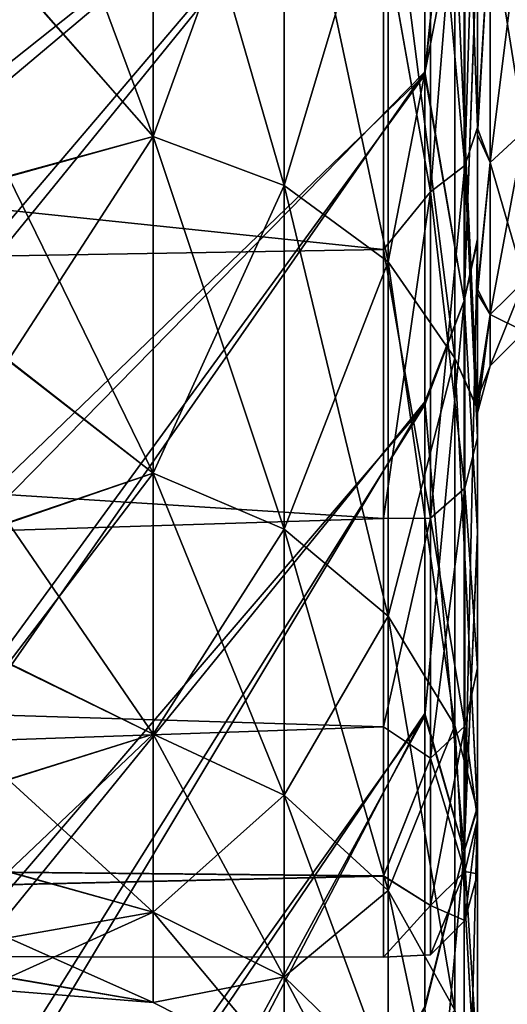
# Model space of a CAD drawing. Header units: metres. Extents: x -62 to 300, y -109 to 109.
# Tile 401 of 656: x -52.2 to -50.64, y 65.71 to 68.86. Entities that reach past the tile are written whole.
import ezdxf

# ---------------------------------------------------------------- set-up
doc = ezdxf.new("R2010")
doc.units = ezdxf.units.M
doc.layers.add('solid_500635', color=7, linetype='CONTINUOUS')

msp = doc.modelspace()

# ---------------------------------------------------------------- linework, layer by layer
at = {"layer": 'solid_500635'}
for points in [[(-56.086498, 67.325333, -35.929504), (-50.90826, 72.046379, -22.490673), (-50.90826, 70.913841, -22.13014)], [(-56.086498, 67.325333, -35.929504), (-56.086498, 69.140022, -36.434109), (-50.90826, 72.046379, -22.490673)], [(-56.086498, 67.517014, 21.649206), (-50.90826, 70.904594, 7.787398), (-50.90826, 72.03804, 8.148946)], [(-56.086498, 69.296036, 22.132427), (-56.086498, 67.517014, 21.649206), (-50.90826, 72.03804, 8.148946)], [(-56.086498, 65.424026, -35.265682), (-50.90826, 70.913841, -22.13014), (-50.90826, 69.785744, -21.674528)], [(-56.086498, 65.424026, -35.265682), (-56.086498, 67.325333, -35.929504), (-50.90826, 70.913841, -22.13014)], [(-56.086498, 65.656136, 21.01502), (-50.90826, 69.776131, 7.330796), (-50.90826, 70.904594, 7.787398)], [(-56.086498, 67.517014, 21.649206), (-56.086498, 65.656136, 21.01502), (-50.90826, 70.904594, 7.787398)], [(-50.78194, 69.890541, 6.865045), (-50.90826, 69.776131, 7.330796), (-50.90826, 68.681358, 6.786714)], [(-50.78194, 69.890541, 6.865045), (-50.90826, 68.681358, 6.786714), (-50.78194, 67.958427, 5.810031)], [(-50.78194, 69.890541, -21.204456), (-50.90826, 68.69088, -21.131321), (-50.90826, 69.785744, -21.674528)], [(-50.78194, 67.958427, -20.149441), (-50.90826, 68.69088, -21.131321), (-50.78194, 69.890541, -21.204456)], [(-50.78194, 67.958427, -20.149441), (-50.78194, 69.890541, -21.204456), (-50.739399, 69.151047, -20.290335)], [(-50.78194, 69.890541, 6.865045), (-50.78194, 67.958427, 5.810031), (-50.739399, 69.14254, 5.946307)], [(-56.086498, 63.406414, -34.398842), (-50.90826, 69.785744, -21.674528), (-50.90826, 68.69088, -21.131321)], [(-56.086498, 63.406414, -34.398842), (-56.086498, 65.424026, -35.265682), (-50.90826, 69.785744, -21.674528)], [(-56.086498, 63.684021, 20.189161), (-50.90826, 68.681358, 6.786714), (-50.90826, 69.776131, 7.330796)], [(-56.086498, 65.656136, 21.01502), (-56.086498, 63.684021, 20.189161), (-50.90826, 69.776131, 7.330796)], [(-51.775875, 68.4841, -14.364749), (-51.775875, 69.774963, -15.553073), (-52.239399, 69.010689, -14.796532)], [(-51.775875, 69.774963, 1.213662), (-51.775875, 68.4841, 0.025338), (-52.239399, 69.734337, 1.088297)], [(-51.357342, 69.643929, -15.721425), (-51.775875, 69.774963, -15.553073), (-51.775875, 68.4841, -14.364749)], [(-51.357342, 68.327141, 0.169827), (-51.775875, 68.4841, 0.025338), (-51.775875, 69.774963, 1.213662)], [(-51.357342, 69.643929, 1.382014), (-51.357342, 68.327141, 0.169827), (-51.775875, 69.774963, 1.213662)], [(-51.775875, 68.4841, 0.025338), (-52.239399, 69.013672, 0.459969), (-52.239399, 69.734337, 1.088297)], [(-50.779594, 69.663216, -15.079114), (-50.739399, 69.726334, -14.936143), (-50.739399, 68.512886, -13.718863)], [(-50.779594, 68.390594, -0.532924), (-50.739399, 68.512276, -0.621274), (-50.739399, 69.725395, 0.595937)], [(-50.779594, 68.390594, -0.532924), (-50.739399, 69.725395, 0.595937), (-50.779594, 69.663216, 0.739703)], [(-50.739399, 68.512886, -13.718863), (-50.739399, 69.726334, -14.936143), (-50.739399, 69.066383, -12.004003)], [(-50.739399, 69.725395, 0.595937), (-50.739399, 68.512276, -0.621274), (-50.739399, 69.09285, -2.296066)], [(-50.779594, 69.663216, 0.739703), (-50.889538, 69.592583, 0.823881), (-50.889538, 68.306412, -0.46229)], [(-50.779594, 68.390594, -0.532924), (-50.779594, 69.663216, 0.739703), (-50.889538, 68.306412, -0.46229)], [(-50.779594, 69.663216, -15.079114), (-50.779594, 68.390594, -13.806487), (-50.889538, 69.592583, -15.163292)], [(-50.779594, 69.663216, -15.079114), (-50.739399, 68.512886, -13.718863), (-50.779594, 68.390594, -13.806487)], [(-51.357342, 68.327141, -14.509237), (-51.357342, 69.643929, -15.721425), (-51.775875, 68.4841, -14.364749)], [(-51.025322, 69.439804, -15.983683), (-51.357342, 69.643929, -15.721425), (-51.357342, 68.327141, -14.509237)], [(-51.025322, 68.082634, 0.39491), (-51.357342, 68.327141, 0.169827), (-51.357342, 69.643929, 1.382014)], [(-51.025322, 69.439804, 1.644272), (-51.025322, 68.082634, 0.39491), (-51.357342, 69.643929, 1.382014)], [(-50.889538, 68.306412, -0.46229), (-50.889538, 69.592583, 0.823881), (-51.039402, 69.153084, 0.488442)], [(-50.889538, 69.592583, -15.163292), (-50.889538, 68.306412, -13.877121), (-51.039402, 69.153946, -14.828657)], [(-50.779594, 68.390594, -13.806487), (-50.889538, 68.306412, -13.877121), (-50.889538, 69.592583, -15.163292)], [(-51.025322, 68.082634, -14.734321), (-51.025322, 69.439804, -15.983683), (-51.357342, 68.327141, -14.509237)], [(-50.812378, 69.182617, -16.314123), (-51.025322, 69.439804, -15.983683), (-51.025322, 68.082634, -14.734321)], [(-50.812378, 67.774567, 0.678511), (-51.025322, 68.082634, 0.39491), (-51.025322, 69.439804, 1.644272)], [(-50.812378, 69.182617, 1.974713), (-50.812378, 67.774567, 0.678511), (-51.025322, 69.439804, 1.644272)], [(-50.589264, 69.282303, -2.480629), (-50.699207, 69.190933, -2.41958), (-50.699207, 68.400833, -3.897762)], [(-50.589264, 68.50235, -3.939814), (-50.589264, 69.282303, -2.480629), (-50.699207, 68.400833, -3.897762)], [(-50.589264, 69.282303, -11.858782), (-50.589264, 68.50235, -10.399597), (-50.699207, 69.190933, -11.919831)], [(-51.039402, 68.12265, -13.716196), (-61.739399, 67.940468, -13.481859), (-61.739399, 69.242676, -14.910357)], [(-51.039402, 69.153946, -14.828657), (-51.039402, 68.12265, -13.716196), (-61.739399, 69.242676, -14.910357)], [(-51.039402, 69.153084, 0.488442), (-61.739399, 69.242676, 0.570947), (-61.739399, 67.940468, -0.857552)], [(-50.812378, 67.774567, -15.017922), (-50.812378, 69.182617, -16.314123), (-51.025322, 68.082634, -14.734321)], [(-50.812378, 69.182617, 1.974713), (-50.739399, 69.168243, 2.5432), (-50.739399, 67.613731, 1.182016)], [(-50.812378, 69.182617, 1.974713), (-50.739399, 67.613731, 1.182016), (-50.812378, 67.774567, 0.678511)], [(-50.812378, 69.182617, -16.314123), (-50.739399, 67.610634, -15.518202), (-50.739399, 69.16449, -16.879852)], [(-50.812378, 67.774567, -15.017922), (-50.739399, 67.610634, -15.518202), (-50.812378, 69.182617, -16.314123)], [(-50.699207, 69.190933, -2.41958), (-50.739399, 69.09285, -2.296066), (-50.739399, 68.510315, -3.295814)], [(-50.699207, 68.400833, -3.897762), (-50.699207, 69.190933, -2.41958), (-50.739399, 68.510315, -3.295814)], [(-50.699207, 69.190933, -11.919831), (-50.739399, 68.488945, -11.00033), (-50.739399, 69.066383, -12.004003)], [(-50.699207, 69.190933, -11.919831), (-50.699207, 68.400833, -10.441648), (-50.739399, 68.488945, -11.00033)], [(-50.589264, 68.50235, -10.399597), (-50.699207, 68.400833, -10.441648), (-50.699207, 69.190933, -11.919831)], [(-51.039402, 68.12207, -0.623939), (-51.039402, 69.153084, 0.488442), (-61.739399, 67.940468, -0.857552)], [(-50.889538, 68.306412, -13.877121), (-51.039402, 68.12265, -13.716196), (-51.039402, 69.153946, -14.828657)], [(-50.889538, 68.306412, -0.46229), (-51.039402, 69.153084, 0.488442), (-51.039402, 68.12207, -0.623939)], [(-50.78194, 67.958427, -20.149441), (-50.739399, 69.151047, -20.290335), (-50.739399, 68.156769, -19.698101)], [(-50.739399, 69.168243, 2.5432), (-50.739399, 69.14254, 5.946307), (-50.739399, 68.148689, 5.353438)], [(-50.739399, 67.613731, 1.182016), (-50.739399, 69.168243, 2.5432), (-50.739399, 68.148689, 5.353438)], [(-50.739399, 69.16449, -16.879852), (-50.739399, 67.610634, -15.518202), (-50.739399, 69.151047, -20.290335)], [(-50.739399, 67.610634, -15.518202), (-50.739399, 68.156769, -19.698101), (-50.739399, 69.151047, -20.290335)], [(-50.78194, 67.958427, 5.810031), (-50.739399, 68.148689, 5.353438), (-50.739399, 69.14254, 5.946307)], [(-50.739399, 68.512276, -0.621274), (-50.739399, 68.510315, -3.295814), (-50.739399, 69.09285, -2.296066)], [(-50.739399, 68.512886, -13.718863), (-50.739399, 69.066383, -12.004003), (-50.739399, 68.488945, -11.00033)], [(-51.775875, 68.4841, 0.025338), (-52.239399, 68.357407, -0.225811), (-52.239399, 69.013672, 0.459969)], [(-51.775875, 68.4841, -14.364749), (-52.239399, 69.010689, -14.796532), (-52.239399, 68.354736, -14.11055)], [(-56.086498, 61.254299, -33.271381), (-50.90826, 68.69088, -21.131321), (-50.90826, 67.634804, -20.501614)], [(-56.086498, 61.254299, -33.271381), (-56.086498, 63.406414, -34.398842), (-50.90826, 68.69088, -21.131321)], [(-56.086498, 61.581062, 19.117617), (-50.90826, 67.625748, 6.156311), (-50.90826, 68.681358, 6.786714)], [(-56.086498, 63.684021, 20.189161), (-56.086498, 61.581062, 19.117617), (-50.90826, 68.681358, 6.786714)], [(-50.78194, 67.958427, -20.149441), (-50.90826, 67.634804, -20.501614), (-50.90826, 68.69088, -21.131321)], [(-50.78194, 67.958427, 5.810031), (-50.90826, 68.681358, 6.786714), (-50.90826, 67.625748, 6.156311)], [(-50.779594, 68.390594, -13.806487), (-50.739399, 68.512886, -13.718863), (-50.739399, 67.520798, -12.31327)], [(-50.779594, 68.390594, -0.532924), (-50.739399, 67.520309, -2.026981), (-50.739399, 68.512276, -0.621274)], [(-50.739399, 68.512886, -13.718863), (-50.739399, 67.981407, -9.719349), (-50.739399, 67.646057, -8.056617)], [(-50.739399, 67.520798, -12.31327), (-50.739399, 68.512886, -13.718863), (-50.739399, 67.646057, -8.056617)], [(-50.739399, 68.512886, -13.718863), (-50.739399, 68.488945, -11.00033), (-50.739399, 67.981407, -9.719349)], [(-50.739399, 68.512276, -0.621274), (-50.739399, 67.520309, -2.026981), (-50.739399, 68.510315, -3.295814)], [(-50.739399, 67.520309, -2.026981), (-50.739399, 67.996849, -4.570107), (-50.739399, 68.510315, -3.295814)], [(-50.699207, 68.400833, -3.897762), (-50.739399, 68.510315, -3.295814), (-50.739399, 67.996849, -4.570107)], [(-50.699207, 68.400833, -10.441648), (-50.739399, 67.981407, -9.719349), (-50.739399, 68.488945, -11.00033)], [(-50.589264, 68.50235, -3.939814), (-50.699207, 68.400833, -3.897762), (-50.699207, 67.914284, -5.501683)], [(-50.589264, 68.022064, -5.523121), (-50.589264, 68.50235, -3.939814), (-50.699207, 67.914284, -5.501683)], [(-50.589264, 68.50235, -10.399597), (-50.589264, 68.022064, -8.81629), (-50.699207, 68.400833, -10.441648)], [(-51.775875, 68.4841, -14.364749), (-52.239399, 68.354736, -14.11055), (-52.239399, 67.766876, -13.373601)], [(-51.775875, 67.406433, -12.980163), (-51.775875, 68.4841, -14.364749), (-52.239399, 67.766876, -13.373601)], [(-51.775875, 68.4841, 0.025338), (-51.775875, 67.406433, -1.359248), (-52.239399, 68.357407, -0.225811)], [(-51.357342, 68.327141, -14.509237), (-51.775875, 68.4841, -14.364749), (-51.775875, 67.406433, -12.980163)], [(-51.357342, 67.227837, -1.242564), (-51.775875, 67.406433, -1.359248), (-51.775875, 68.4841, 0.025338)], [(-51.357342, 68.327141, 0.169827), (-51.357342, 67.227837, -1.242564), (-51.775875, 68.4841, 0.025338)], [(-50.699207, 67.914284, -5.501683), (-50.699207, 68.400833, -3.897762), (-50.739399, 67.996849, -4.570107)], [(-50.699207, 68.400833, -10.441648), (-50.699207, 67.914284, -8.837728), (-50.739399, 67.981407, -9.719349)], [(-50.589264, 68.022064, -8.81629), (-50.699207, 67.914284, -8.837728), (-50.699207, 68.400833, -10.441648)], [(-50.779594, 68.390594, -0.532924), (-50.889538, 68.306412, -0.46229), (-50.889538, 67.263123, -1.952262)], [(-50.779594, 67.358292, -2.007206), (-50.779594, 68.390594, -0.532924), (-50.889538, 67.263123, -1.952262)], [(-50.779594, 68.390594, -13.806487), (-50.779594, 67.358292, -12.332206), (-50.889538, 68.306412, -13.877121)], [(-50.779594, 68.390594, -13.806487), (-50.739399, 67.520798, -12.31327), (-50.779594, 67.358292, -12.332206)], [(-50.779594, 67.358292, -2.007206), (-50.739399, 67.520309, -2.026981), (-50.779594, 68.390594, -0.532924)], [(-51.775875, 67.406433, -1.359248), (-52.239399, 67.769234, -0.962566), (-52.239399, 68.357407, -0.225811)], [(-51.357342, 67.227837, -13.096847), (-51.357342, 68.327141, -14.509237), (-51.775875, 67.406433, -12.980163)], [(-51.025322, 68.082634, -14.734321), (-51.357342, 68.327141, -14.509237), (-51.357342, 67.227837, -13.096847)], [(-51.025322, 66.949615, -1.060795), (-51.357342, 67.227837, -1.242564), (-51.357342, 68.327141, 0.169827)], [(-51.025322, 68.082634, 0.39491), (-51.025322, 66.949615, -1.060795), (-51.357342, 68.327141, 0.169827)], [(-50.889538, 68.306412, -0.46229), (-51.039402, 68.12207, -0.623939), (-51.039402, 67.261414, -1.875403)], [(-50.889538, 67.263123, -1.952262), (-50.889538, 68.306412, -0.46229), (-51.039402, 67.261414, -1.875403)], [(-50.889538, 68.306412, -13.877121), (-50.889538, 67.263123, -12.387149), (-51.039402, 68.12265, -13.716196)], [(-50.779594, 67.358292, -12.332206), (-50.889538, 67.263123, -12.387149), (-50.889538, 68.306412, -13.877121)], [(-50.78194, 67.958427, -20.149441), (-50.739399, 68.156769, -19.698101), (-50.739399, 67.220512, -19.037939)], [(-50.78194, 66.196129, 4.490787), (-50.739399, 67.212921, 4.692725), (-50.739399, 68.148689, 5.353438)], [(-50.78194, 67.958427, 5.810031), (-50.78194, 66.196129, 4.490787), (-50.739399, 68.148689, 5.353438)], [(-50.739399, 67.610634, -15.518202), (-50.739399, 67.220512, -19.037939), (-50.739399, 68.156769, -19.698101)], [(-50.739399, 67.613731, 1.182016), (-50.739399, 68.148689, 5.353438), (-50.739399, 67.212921, 4.692725)], [(-51.039402, 68.12265, -13.716196), (-51.039402, 67.261917, -12.464859), (-61.739399, 67.940468, -13.481859)], [(-51.039402, 67.261414, -1.875403), (-51.039402, 68.12207, -0.623939), (-61.739399, 67.940468, -0.857552)], [(-50.889538, 67.263123, -12.387149), (-51.039402, 67.261917, -12.464859), (-51.039402, 68.12265, -13.716196)], [(-51.025322, 66.949615, -13.278616), (-51.025322, 68.082634, -14.734321), (-51.357342, 67.227837, -13.096847)], [(-50.812378, 67.774567, -15.017922), (-51.025322, 68.082634, -14.734321), (-51.025322, 66.949615, -13.278616)], [(-50.812378, 66.599068, -0.831769), (-51.025322, 66.949615, -1.060795), (-51.025322, 68.082634, 0.39491)], [(-50.812378, 67.774567, 0.678511), (-50.812378, 66.599068, -0.831769), (-51.025322, 68.082634, 0.39491)], [(-50.589264, 68.022064, -5.523121), (-50.699207, 67.914284, -5.501683), (-50.699207, 67.75, -7.169705)], [(-50.589264, 67.859886, -7.169705), (-50.589264, 68.022064, -5.523121), (-50.699207, 67.75, -7.169705)], [(-50.589264, 68.022064, -8.81629), (-50.589264, 67.859886, -7.169705), (-50.699207, 67.914284, -8.837728)], [(-50.739399, 67.520309, -2.026981), (-50.739399, 67.651909, -6.227574), (-50.739399, 67.996849, -4.570107)], [(-50.699207, 67.914284, -5.501683), (-50.739399, 67.996849, -4.570107), (-50.739399, 67.651909, -6.227574)], [(-50.78194, 67.958427, 5.810031), (-50.90826, 67.625748, 6.156311), (-50.90826, 66.628822, 5.451455)], [(-50.78194, 67.958427, 5.810031), (-50.90826, 66.628822, 5.451455), (-50.78194, 66.196129, 4.490787)], [(-50.78194, 66.196129, -18.830198), (-50.90826, 67.634804, -20.501614), (-50.78194, 67.958427, -20.149441)], [(-50.78194, 66.196129, -18.830198), (-50.78194, 67.958427, -20.149441), (-50.739399, 67.220512, -19.037939)], [(-50.699207, 67.914284, -8.837728), (-50.739399, 67.646057, -8.056617), (-50.739399, 67.981407, -9.719349)], [(-51.039402, 67.261917, -12.464859), (-61.739399, 66.923317, -11.839108), (-61.739399, 67.940468, -13.481859)], [(-51.039402, 67.261414, -1.875403), (-61.739399, 67.940468, -0.857552), (-61.739399, 66.923317, -2.500304)], [(-50.699207, 67.914284, -5.501683), (-50.739399, 67.651909, -6.227574), (-50.739399, 67.600044, -7.141768)], [(-50.699207, 67.75, -7.169705), (-50.699207, 67.914284, -5.501683), (-50.739399, 67.600044, -7.141768)], [(-50.699207, 67.914284, -8.837728), (-50.699207, 67.75, -7.169705), (-50.739399, 67.646057, -8.056617)], [(-50.589264, 67.859886, -7.169705), (-50.699207, 67.75, -7.169705), (-50.699207, 67.914284, -8.837728)], [(-51.775875, 67.406433, -1.359248), (-52.239399, 67.24852, -1.749997), (-52.239399, 67.769234, -0.962566)], [(-51.775875, 67.406433, -12.980163), (-52.239399, 67.766876, -13.373601), (-52.239399, 67.24646, -12.58597)], [(-50.812378, 66.599068, -13.507642), (-50.812378, 67.774567, -15.017922), (-51.025322, 66.949615, -13.278616)], [(-50.812378, 67.774567, 0.678511), (-50.739399, 67.613731, 1.182016), (-50.739399, 66.328514, -0.404211)], [(-50.812378, 67.774567, 0.678511), (-50.739399, 66.328514, -0.404211), (-50.812378, 66.599068, -0.831769)], [(-50.812378, 67.774567, -15.017922), (-50.739399, 66.32605, -13.931572), (-50.739399, 67.610634, -15.518202)], [(-50.812378, 66.599068, -13.507642), (-50.739399, 66.32605, -13.931572), (-50.812378, 67.774567, -15.017922)], [(-50.699207, 67.75, -7.169705), (-50.739399, 67.600044, -7.141768), (-50.739399, 67.646057, -8.056617)], [(-50.739399, 67.520309, -2.026981), (-50.739399, 67.600044, -7.141768), (-50.739399, 67.651909, -6.227574)], [(-50.739399, 67.520798, -12.31327), (-50.739399, 67.646057, -8.056617), (-50.739399, 67.600044, -7.141768)], [(-56.086498, 58.995319, -31.831795), (-50.90826, 67.634804, -20.501614), (-50.90826, 66.637329, -19.797382)], [(-56.086498, 58.995319, -31.831795), (-56.086498, 61.254299, -33.271381), (-50.90826, 67.634804, -20.501614)], [(-56.086498, 59.365078, 17.747736), (-50.90826, 66.628822, 5.451455), (-50.90826, 67.625748, 6.156311)], [(-56.086498, 61.581062, 19.117617), (-56.086498, 59.365078, 17.747736), (-50.90826, 67.625748, 6.156311)], [(-50.78194, 66.196129, -18.830198), (-50.90826, 66.637329, -19.797382), (-50.90826, 67.634804, -20.501614)], [(-50.739399, 67.613731, 1.182016), (-50.739399, 67.212921, 4.692725), (-50.739399, 66.332657, 3.963064)], [(-50.739399, 66.328514, -0.404211), (-50.739399, 67.613731, 1.182016), (-50.739399, 66.332657, 3.963064)], [(-50.739399, 67.610634, -15.518202), (-50.739399, 66.32605, -13.931572), (-50.739399, 67.220512, -19.037939)], [(-50.739399, 67.520309, -2.026981), (-50.739399, 67.520798, -12.31327), (-50.739399, 67.600044, -7.141768)], [(-50.779594, 67.358292, -12.332206), (-50.739399, 67.520798, -12.31327), (-50.739399, 66.783371, -10.770313)], [(-50.779594, 67.358292, -2.007206), (-50.739399, 66.782967, -3.570163), (-50.739399, 67.520309, -2.026981)], [(-50.739399, 67.520309, -2.026981), (-50.739399, 66.783371, -10.770313), (-50.739399, 67.520798, -12.31327)], [(-50.739399, 67.520309, -2.026981), (-50.739399, 66.782967, -3.570163), (-50.739399, 66.783371, -10.770313)], [(-51.775875, 67.406433, -12.980163), (-52.239399, 67.24646, -12.58597), (-52.239399, 66.79808, -11.754023)], [(-51.775875, 66.571358, -11.437082), (-51.775875, 67.406433, -12.980163), (-52.239399, 66.79808, -11.754023)], [(-51.775875, 67.406433, -1.359248), (-51.775875, 66.571358, -2.902328), (-52.239399, 67.24852, -1.749997)], [(-51.357342, 67.227837, -13.096847), (-51.775875, 67.406433, -12.980163), (-51.775875, 66.571358, -11.437082)], [(-51.357342, 66.375992, -2.816632), (-51.775875, 66.571358, -2.902328), (-51.775875, 67.406433, -1.359248)], [(-51.357342, 67.227837, -1.242564), (-51.357342, 66.375992, -2.816632), (-51.775875, 67.406433, -1.359248)], [(-50.779594, 67.358292, -2.007206), (-50.889538, 67.263123, -1.952262), (-50.889538, 66.494415, -3.600764)], [(-50.779594, 66.597672, -3.638348), (-50.779594, 67.358292, -2.007206), (-50.889538, 66.494415, -3.600764)], [(-50.779594, 67.358292, -12.332206), (-50.779594, 66.597672, -10.701063), (-50.889538, 67.263123, -12.387149)], [(-50.779594, 67.358292, -12.332206), (-50.739399, 66.783371, -10.770313), (-50.779594, 66.597672, -10.701063)], [(-50.779594, 66.597672, -3.638348), (-50.739399, 66.782967, -3.570163), (-50.779594, 67.358292, -2.007206)], [(-51.039402, 67.261917, -12.464859), (-51.039402, 66.595375, -11.112537), (-61.739399, 66.923317, -11.839108)], [(-51.039402, 66.59494, -3.227957), (-51.039402, 67.261414, -1.875403), (-61.739399, 66.923317, -2.500304)], [(-50.889538, 67.263123, -1.952262), (-51.039402, 67.261414, -1.875403), (-51.039402, 66.59494, -3.227957)], [(-50.889538, 66.494415, -3.600764), (-50.889538, 67.263123, -1.952262), (-51.039402, 66.59494, -3.227957)], [(-50.889538, 67.263123, -12.387149), (-51.039402, 66.595375, -11.112537), (-51.039402, 67.261917, -12.464859)], [(-50.889538, 67.263123, -12.387149), (-50.889538, 66.494415, -10.738647), (-51.039402, 66.595375, -11.112537)], [(-50.779594, 66.597672, -10.701063), (-50.889538, 66.494415, -10.738647), (-50.889538, 67.263123, -12.387149)], [(-51.775875, 66.571358, -2.902328), (-52.239399, 66.799835, -2.581744), (-52.239399, 67.24852, -1.749997)], [(-51.357342, 66.375992, -11.522779), (-51.357342, 67.227837, -13.096847), (-51.775875, 66.571358, -11.437082)], [(-51.025322, 66.949615, -13.278616), (-51.357342, 67.227837, -13.096847), (-51.357342, 66.375992, -11.522779)], [(-51.025322, 66.071648, -2.683135), (-51.357342, 66.375992, -2.816632), (-51.357342, 67.227837, -1.242564)], [(-51.025322, 66.949615, -1.060795), (-51.025322, 66.071648, -2.683135), (-51.357342, 67.227837, -1.242564)], [(-50.78194, 66.196129, -18.830198), (-50.739399, 67.220512, -19.037939), (-50.739399, 66.339668, -18.308744)], [(-50.78194, 66.196129, 4.490787), (-50.739399, 66.332657, 3.963064), (-50.739399, 67.212921, 4.692725)], [(-50.739399, 66.32605, -13.931572), (-50.739399, 66.339668, -18.308744), (-50.739399, 67.220512, -19.037939)], [(-51.025322, 66.071648, -11.656276), (-51.025322, 66.949615, -13.278616), (-51.357342, 66.375992, -11.522779)], [(-50.812378, 66.599068, -13.507642), (-51.025322, 66.949615, -13.278616), (-51.025322, 66.071648, -11.656276)], [(-50.812378, 65.688187, -2.514931), (-51.025322, 66.071648, -2.683135), (-51.025322, 66.949615, -1.060795)], [(-50.812378, 66.599068, -0.831769), (-50.812378, 65.688187, -2.514931), (-51.025322, 66.949615, -1.060795)], [(-51.039402, 66.595375, -11.112537), (-61.739399, 66.225128, -10.036925), (-61.739399, 66.923317, -11.839108)], [(-51.039402, 66.59494, -3.227957), (-61.739399, 66.923317, -2.500304), (-61.739399, 66.225128, -4.302486)], [(-51.775875, 66.571358, -2.902328), (-52.239399, 66.426346, -3.453056), (-52.239399, 66.799835, -2.581744)], [(-51.775875, 66.571358, -11.437082), (-52.239399, 66.79808, -11.754023), (-52.239399, 66.424911, -10.882548)], [(-50.779594, 66.597672, -10.701063), (-50.739399, 66.783371, -10.770313), (-50.739399, 66.299232, -9.044632)], [(-50.779594, 66.597672, -3.638348), (-50.739399, 66.299088, -5.295571), (-50.739399, 66.782967, -3.570163)], [(-50.739399, 66.782967, -3.570163), (-50.739399, 66.299232, -9.044632), (-50.739399, 66.783371, -10.770313)], [(-50.739399, 66.782967, -3.570163), (-50.739399, 66.299088, -5.295571), (-50.739399, 66.299232, -9.044632)], [(-56.086498, 56.712761, -30.060984), (-50.90826, 66.637329, -19.797382), (-50.90826, 65.701569, -19.022917)], [(-56.086498, 56.712761, -30.060984), (-56.086498, 58.995319, -31.831795), (-50.90826, 66.637329, -19.797382)], [(-50.78194, 66.196129, -18.830198), (-50.90826, 65.701569, -19.022917), (-50.90826, 66.637329, -19.797382)], [(-56.086498, 57.101921, 16.048912), (-50.90826, 65.693695, 4.676462), (-50.90826, 66.628822, 5.451455)], [(-56.086498, 59.365078, 17.747736), (-56.086498, 57.101921, 16.048912), (-50.90826, 66.628822, 5.451455)], [(-50.812378, 65.688187, -11.82448), (-50.812378, 66.599068, -13.507642), (-51.025322, 66.071648, -11.656276)], [(-50.78194, 66.196129, 4.490787), (-50.90826, 66.628822, 5.451455), (-50.90826, 65.693695, 4.676462)], [(-50.812378, 66.599068, -0.831769), (-50.739399, 66.328514, -0.404211), (-50.739399, 65.328621, -2.186599)], [(-50.812378, 66.599068, -0.831769), (-50.739399, 65.328621, -2.186599), (-50.812378, 65.688187, -2.514931)], [(-50.812378, 66.599068, -13.507642), (-50.739399, 65.32679, -12.148777), (-50.739399, 66.32605, -13.931572)], [(-50.812378, 65.688187, -11.82448), (-50.739399, 65.32679, -12.148777), (-50.812378, 66.599068, -13.507642)], [(-51.039402, 66.595375, -11.112537), (-51.039402, 66.117821, -9.629162), (-61.739399, 66.225128, -10.036925)], [(-51.039402, 66.117607, -4.711141), (-51.039402, 66.59494, -3.227957), (-61.739399, 66.225128, -4.302486)], [(-51.775875, 66.571358, -11.437082), (-52.239399, 66.424911, -10.882548), (-52.239399, 66.131027, -9.979425)], [(-51.775875, 66.001656, -9.777599), (-51.775875, 66.571358, -11.437082), (-52.239399, 66.131027, -9.979425)], [(-51.775875, 66.571358, -2.902328), (-51.775875, 66.001656, -4.561811), (-52.239399, 66.426346, -3.453056)], [(-51.357342, 66.375992, -11.522779), (-51.775875, 66.571358, -11.437082), (-51.775875, 66.001656, -9.777599)], [(-51.357342, 65.794853, -4.50944), (-51.775875, 66.001656, -4.561811), (-51.775875, 66.571358, -2.902328)], [(-51.357342, 66.375992, -2.816632), (-51.357342, 65.794853, -4.50944), (-51.775875, 66.571358, -2.902328)], [(-50.889538, 66.494415, -10.738647), (-51.039402, 66.117821, -9.629162), (-51.039402, 66.595375, -11.112537)], [(-50.889538, 66.494415, -3.600764), (-51.039402, 66.59494, -3.227957), (-51.039402, 66.117607, -4.711141)], [(-50.779594, 66.597672, -3.638348), (-50.889538, 66.494415, -3.600764), (-50.889538, 66.023643, -5.357707)], [(-50.779594, 66.131859, -5.376788), (-50.779594, 66.597672, -3.638348), (-50.889538, 66.023643, -5.357707)], [(-50.779594, 66.597672, -10.701063), (-50.779594, 66.131859, -8.962623), (-50.889538, 66.494415, -10.738647)], [(-50.779594, 66.597672, -10.701063), (-50.739399, 66.299232, -9.044632), (-50.779594, 66.131859, -8.962623)], [(-50.779594, 66.131859, -5.376788), (-50.739399, 66.299088, -5.295571), (-50.779594, 66.597672, -3.638348)], [(-50.889538, 66.023643, -5.357707), (-50.889538, 66.494415, -3.600764), (-51.039402, 66.117607, -4.711141)], [(-50.889538, 66.494415, -10.738647), (-50.889538, 66.023643, -8.981705), (-51.039402, 66.117821, -9.629162)], [(-50.779594, 66.131859, -8.962623), (-50.889538, 66.023643, -8.981705), (-50.889538, 66.494415, -10.738647)], [(-51.775875, 66.001656, -4.561811), (-52.239399, 66.132118, -4.356052), (-52.239399, 66.426346, -3.453056)], [(-51.357342, 65.794853, -9.82997), (-51.357342, 66.375992, -11.522779), (-51.775875, 66.001656, -9.777599)], [(-51.025322, 66.071648, -11.656276), (-51.357342, 66.375992, -11.522779), (-51.357342, 65.794853, -9.82997)], [(-51.025322, 65.472687, -4.427857), (-51.357342, 65.794853, -4.50944), (-51.357342, 66.375992, -2.816632)], [(-51.025322, 66.071648, -2.683135), (-51.025322, 65.472687, -4.427857), (-51.357342, 66.375992, -2.816632)], [(-50.78194, 66.196129, -18.830198), (-50.739399, 66.339668, -18.308744), (-50.739399, 65.520271, -17.517891)], [(-50.78194, 64.639511, 2.934168), (-50.739399, 65.513802, 3.171734), (-50.739399, 66.332657, 3.963064)], [(-50.78194, 66.196129, 4.490787), (-50.78194, 64.639511, 2.934168), (-50.739399, 66.332657, 3.963064)], [(-50.739399, 66.32605, -13.931572), (-50.739399, 65.520271, -17.517891), (-50.739399, 66.339668, -18.308744)], [(-50.739399, 66.328514, -0.404211), (-50.739399, 66.332657, 3.963064), (-50.739399, 65.513802, 3.171734)], [(-50.739399, 65.328621, -2.186599), (-50.739399, 66.328514, -0.404211), (-50.739399, 65.513802, 3.171734)], [(-50.739399, 66.32605, -13.931572), (-50.739399, 65.32679, -12.148777), (-50.739399, 65.520271, -17.517891)], [(-50.779594, 66.131859, -8.962623), (-50.739399, 66.299232, -9.044632), (-50.739399, 66.125, -7.170022)], [(-50.779594, 65.974998, -7.169705), (-50.739399, 66.125, -7.170022), (-50.739399, 66.299088, -5.295571)], [(-50.779594, 65.974998, -7.169705), (-50.739399, 66.299088, -5.295571), (-50.779594, 66.131859, -5.376788)], [(-50.739399, 66.299088, -5.295571), (-50.739399, 66.125, -7.170022), (-50.739399, 66.299232, -9.044632)], [(-51.039402, 66.117821, -9.629162), (-61.739399, 65.86985, -8.136493), (-61.739399, 66.225128, -10.036925)], [(-51.039402, 66.117607, -4.711141), (-61.739399, 66.225128, -4.302486), (-61.739399, 65.86985, -6.202919)], [(-50.78194, 66.196129, 4.490787), (-50.90826, 65.693695, 4.676462), (-50.90826, 64.821022, 3.832955)], [(-50.78194, 66.196129, 4.490787), (-50.90826, 64.821022, 3.832955), (-50.78194, 64.639511, 2.934168)], [(-50.78194, 64.639511, -17.273579), (-50.90826, 65.701569, -19.022917), (-50.78194, 66.196129, -18.830198)], [(-50.78194, 64.639511, -17.273579), (-50.78194, 66.196129, -18.830198), (-50.739399, 65.520271, -17.517891)], [(-51.775875, 66.001656, -4.561811), (-52.239399, 65.920418, -5.281115), (-52.239399, 66.132118, -4.356052)], [(-51.775875, 66.001656, -9.777599), (-52.239399, 66.131027, -9.979425), (-52.239399, 65.919685, -9.054284)], [(-50.779594, 66.131859, -5.376788), (-50.889538, 66.023643, -5.357707), (-50.889538, 65.865112, -7.169705)], [(-50.779594, 65.974998, -7.169705), (-50.779594, 66.131859, -5.376788), (-50.889538, 65.865112, -7.169705)], [(-50.779594, 66.131859, -8.962623), (-50.779594, 65.974998, -7.169705), (-50.889538, 66.023643, -8.981705)], [(-50.779594, 66.131859, -8.962623), (-50.739399, 66.125, -7.170022), (-50.779594, 65.974998, -7.169705)], [(-51.039402, 66.117821, -9.629162), (-51.039402, 65.858482, -8.006598), (-61.739399, 65.86985, -8.136493)], [(-51.039402, 65.858429, -6.333477), (-51.039402, 66.117607, -4.711141), (-61.739399, 65.86985, -6.202919)], [(-50.889538, 66.023643, -8.981705), (-51.039402, 65.858482, -8.006598), (-51.039402, 66.117821, -9.629162)], [(-50.889538, 66.023643, -5.357707), (-51.039402, 66.117607, -4.711141), (-51.039402, 65.858429, -6.333477)], [(-51.025322, 65.472687, -9.911553), (-51.025322, 66.071648, -11.656276), (-51.357342, 65.794853, -9.82997)], [(-50.812378, 65.688187, -11.82448), (-51.025322, 66.071648, -11.656276), (-51.025322, 65.472687, -9.911553)], [(-50.812378, 65.066765, -4.325064), (-51.025322, 65.472687, -4.427857), (-51.025322, 66.071648, -2.683135)], [(-50.812378, 65.688187, -2.514931), (-50.812378, 65.066765, -4.325064), (-51.025322, 66.071648, -2.683135)], [(-51.775875, 66.001656, -9.777599), (-52.239399, 65.919685, -9.054284), (-52.239399, 65.792374, -8.114303)], [(-51.775875, 65.712868, -8.04698), (-51.775875, 66.001656, -9.777599), (-52.239399, 65.792374, -8.114303)], [(-51.775875, 66.001656, -4.561811), (-51.775875, 65.712868, -6.292431), (-52.239399, 65.920418, -5.281115)], [(-51.357342, 65.794853, -9.82997), (-51.775875, 66.001656, -9.777599), (-51.775875, 65.712868, -8.04698)], [(-51.357342, 65.500259, -6.274814), (-51.775875, 65.712868, -6.292431), (-51.775875, 66.001656, -4.561811)], [(-51.357342, 65.794853, -4.50944), (-51.357342, 65.500259, -6.274814), (-51.775875, 66.001656, -4.561811)], [(-50.889538, 65.865112, -7.169705), (-50.889538, 66.023643, -5.357707), (-51.039402, 65.858429, -6.333477)], [(-50.889538, 66.023643, -8.981705), (-50.889538, 65.865112, -7.169705), (-51.039402, 65.858482, -8.006598)], [(-50.779594, 65.974998, -7.169705), (-50.889538, 65.865112, -7.169705), (-50.889538, 66.023643, -8.981705)], [(-51.775875, 65.712868, -6.292431), (-52.239399, 65.79274, -6.221057), (-52.239399, 65.920418, -5.281115)], [(-51.039402, 65.858429, -6.333477), (-61.739399, 65.86985, -6.202919), (-61.739399, 65.86985, -8.136493)], [(-51.039402, 65.858482, -8.006598), (-51.039402, 65.858429, -6.333477), (-61.739399, 65.86985, -8.136493)], [(-50.889538, 65.865112, -7.169705), (-51.039402, 65.858429, -6.333477), (-51.039402, 65.858482, -8.006598)], [(-51.775875, 65.712868, -6.292431), (-52.239399, 65.75, -7.167673), (-52.239399, 65.79274, -6.221057)], [(-51.775875, 65.712868, -8.04698), (-52.239399, 65.792374, -8.114303), (-52.239399, 65.75, -7.167673)], [(-51.357342, 65.500259, -8.064597), (-51.357342, 65.794853, -9.82997), (-51.775875, 65.712868, -8.04698)], [(-51.025322, 65.472687, -9.911553), (-51.357342, 65.794853, -9.82997), (-51.357342, 65.500259, -8.064597)], [(-51.025322, 65.16906, -6.24737), (-51.357342, 65.500259, -6.274814), (-51.357342, 65.794853, -4.50944)], [(-51.025322, 65.472687, -4.427857), (-51.025322, 65.16906, -6.24737), (-51.357342, 65.794853, -4.50944)], [(-51.775875, 65.712868, -6.292431), (-51.775875, 65.712868, -8.04698), (-52.239399, 65.75, -7.167673)], [(-51.357342, 65.500259, -8.064597), (-51.775875, 65.712868, -8.04698), (-51.775875, 65.712868, -6.292431)], [(-51.357342, 65.500259, -6.274814), (-51.357342, 65.500259, -8.064597), (-51.775875, 65.712868, -6.292431)]]:
    msp.add_3dface(points, dxfattribs=at)

doc.saveas('drawing.dxf')
